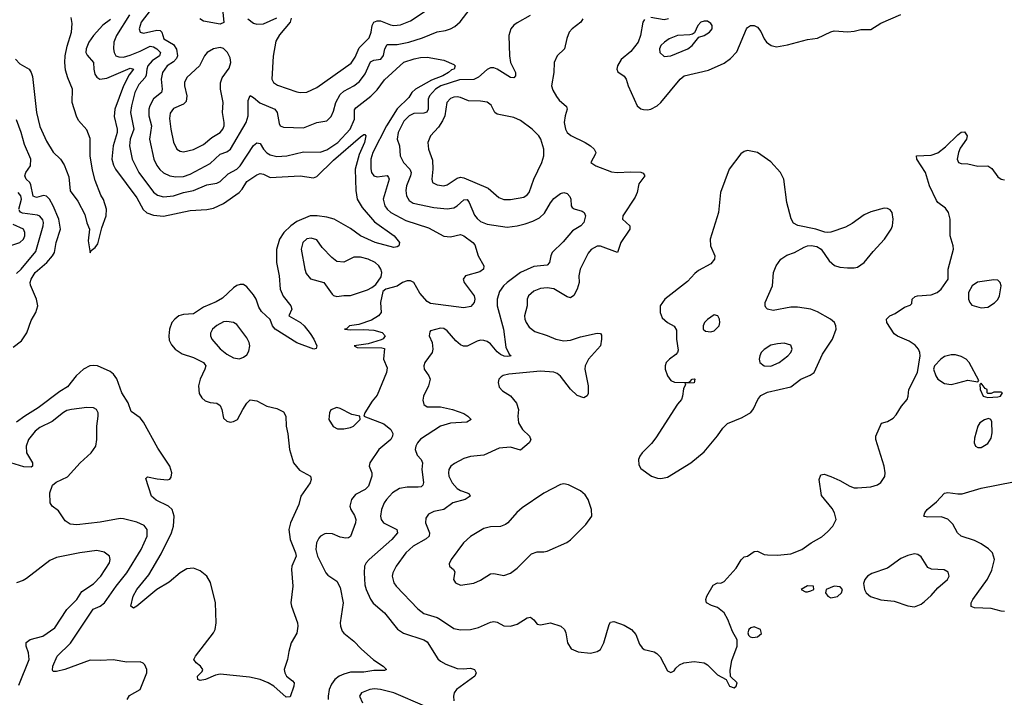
# Model space of a CAD drawing. Header units: inches. Extents: x 1603819 to 1745079, y 385938 to 533966.
# Tile 466 of 561: x 1621708 to 1627609, y 493064 to 497126. Entities that reach past the tile are written whole.
import ezdxf

# ---------------------------------------------------------------- set-up
doc = ezdxf.new("R2010")
doc.units = ezdxf.units.IN
doc.header["$MEASUREMENT"] = 0
doc.layers.add('B6429', color=7, linetype='Continuous')

msp = doc.modelspace()

# ---------------------------------------------------------------- linework, layer by layer
at = {"layer": 'B6429', "color": 5}
for points, elevation in [([(1621684.3, 496890), (1621710, 496861.6), (1621765, 496830), (1621777.8, 496810), (1621785, 496785), (1621809.2, 496570), (1621830, 496485.1), (1621870, 496398), (1621910, 496330.8), (1621952.4, 496290), (1621975.2, 496255.2), (1622003.2, 496183.2), (1622010, 496100.5), (1622057.7, 496037.7), (1622098.7, 495958.7), (1622110, 495909), (1622126, 495870), (1622119.5, 495799.5), (1622130, 495728.7), (1622137.3, 495742.7), (1622160.5, 495759.5), (1622177.6, 495782.4), (1622201.3, 495878.7), (1622227.1, 495950), (1622228.3, 495990), (1622210, 496047), (1622194.5, 496074.5), (1622161.1, 496161.1), (1622144, 496224), (1622130.8, 496310), (1622130, 496413.4), (1622110, 496466.4), (1622061.5, 496521.5), (1622048.3, 496548.3), (1622023.2, 496630), (1622025.2, 496710), (1621996.3, 496776.3), (1621983.6, 496823.6), (1621979.3, 496870), (1621981.5, 496910), (1621992.8, 496967.2), (1622019.4, 497050), (1622023.4, 497103.4), (1622017.9, 497137.9)], 380), ([(1622366.1, 497153.9), (1622288.8, 497030), (1622273.1, 496990), (1622270.2, 496950.2), (1622274, 496930), (1622284.6, 496910), (1622302.3, 496902.3), (1622330, 496901.9), (1622370, 496913.7), (1622430, 496936.3), (1622490, 496966.9), (1622510, 496962.9), (1622530, 496951.5), (1622552.2, 496930), (1622545.7, 496910), (1622501.5, 496878.5), (1622476.9, 496850), (1622469.4, 496830), (1622466.7, 496793.3), (1622461.1, 496778.9), (1622422, 496738), (1622399.2, 496690), (1622378.1, 496610), (1622373.2, 496570), (1622393.1, 496470), (1622371.1, 496410), (1622366.5, 496370), (1622381.9, 496290), (1622422.6, 496210), (1622510, 496091.8), (1622534, 496074), (1622570, 496064.1), (1622630, 496070.1), (1622689.9, 496090.1), (1622750, 496101.8), (1622830, 496135.7), (1622890, 496145.9), (1622910, 496155), (1622958.7, 496201.3), (1623010, 496229.5), (1623030.3, 496249.7), (1623110, 496371.2), (1623130, 496388), (1623150, 496383.7), (1623168.7, 496350), (1623190, 496328.1), (1623210, 496316.3), (1623250, 496306.6), (1623309.9, 496310.1), (1623410, 496332.6), (1623510, 496332.2), (1623550, 496344.7), (1623615, 496390), (1623688.1, 496470), (1623714, 496530), (1623714.6, 496585.4), (1623722.3, 496597.7), (1623813.3, 496666.7), (1623850, 496706), (1623894.3, 496765.7), (1624009.9, 496870.1), (1624071.8, 496891.8), (1624110, 496899.4), (1624150, 496900.2), (1624250, 496883.7), (1624310, 496858), (1624319.1, 496850), (1624311.5, 496830), (1624295.7, 496824.3), (1624279.1, 496810), (1624244.7, 496790), (1624176.2, 496763.8), (1624080.2, 496710), (1624059.1, 496690), (1624040, 496660), (1623970, 496591.4), (1623907.5, 496490), (1623825, 496330), (1623813.2, 496290), (1623812.5, 496232.5), (1623817.6, 496210), (1623830, 496189.3), (1623850, 496183.5), (1623910, 496191.4), (1623919.2, 496179.2), (1623921.7, 496170), (1623916.8, 496150), (1623887, 496050), (1623897.4, 496010), (1623911, 495990), (1623933, 495970), (1624021.9, 495921.9), (1624157.6, 495877.6), (1624250, 495827.2), (1624290, 495824.7), (1624350, 495838), (1624370, 495829.1), (1624424.4, 495790), (1624436.4, 495776.4), (1624456.9, 495710), (1624490.4, 495650), (1624488, 495630), (1624465.5, 495614.5), (1624380.4, 495590), (1624366.9, 495570), (1624371.5, 495550), (1624432.9, 495470), (1624437, 495450), (1624432.4, 495430), (1624412.7, 495407.3), (1624370, 495397.6), (1624170, 495425.1), (1624150, 495436.9), (1624106.1, 495486.1), (1624069.8, 495549.8), (1624050, 495561.1), (1624030, 495560.4), (1624001.6, 495550), (1623970, 495527.6), (1623902, 495510), (1623884, 495496), (1623870.8, 495430), (1623874.8, 495370), (1623858.8, 495350), (1623816.1, 495323.9), (1623741.7, 495298.3), (1623684.7, 495290), (1623667.1, 495272.9), (1623654, 495270), (1623690, 495265.7), (1623770, 495268.8), (1623830, 495264.4), (1623881, 495250), (1623898, 495230), (1623886.8, 495213.2), (1623874, 495206), (1623797.5, 495182.5), (1623712, 495170), (1623730, 495161), (1623879.1, 495159.1), (1623894, 495154), (1623889, 495090), (1623910, 495038), (1623907.6, 495010), (1623850, 494876), (1623820.5, 494839.5), (1623776, 494770), (1623771.3, 494750), (1623890, 494703.1), (1623933, 494670), (1623945.5, 494645.5), (1623943.1, 494630), (1623931.8, 494610), (1623860.2, 494550), (1623806.5, 494470), (1623802.3, 494450), (1623818.3, 494410), (1623818.9, 494390), (1623799.1, 494330), (1623778, 494310), (1623721.3, 494278.7), (1623697.4, 494250), (1623687.6, 494210), (1623692.7, 494190), (1623714.5, 494154.5), (1623722.7, 494130), (1623720.5, 494110), (1623691.3, 494028.7), (1623679.7, 494020.3), (1623662.6, 494017.4), (1623630, 494024.8), (1623583.2, 494043.2), (1623550, 494046.1), (1623537.1, 494042.9), (1623511.7, 494030), (1623501.8, 494018.2), (1623487.8, 493990), (1623484.8, 493970), (1623484, 493950), (1623493.8, 493910), (1623543.7, 493810), (1623555.5, 493795.5), (1623610, 493761.1), (1623630, 493722), (1623647.6, 493630), (1623629.3, 493510), (1623630.2, 493490), (1623641.4, 493461.4), (1623650, 493448.7), (1623710, 493400.3), (1623754.1, 493354.1), (1623829.3, 493289.3), (1623887.3, 493250), (1623906, 493230), (1623895.3, 493224.7), (1623830, 493223.7), (1623770, 493214.5), (1623690, 493214.1), (1623650, 493203.4), (1623622.6, 493190), (1623597.4, 493170), (1623577.2, 493142.8), (1623562.7, 493110), (1623556.4, 493070), (1623558, 493050)], 440), ([(1622490, 497181.1), (1622436.6, 497110), (1622425.4, 497070), (1622430.2, 497050.2), (1622450, 497044.6), (1622530, 497063.8), (1622550, 497060.9), (1622559.8, 497050), (1622572.6, 497010), (1622630, 496976.9), (1622648.2, 496948.2), (1622654.1, 496910), (1622647.8, 496892.2), (1622630, 496873.6), (1622591.7, 496850), (1622564.1, 496810), (1622555.9, 496770), (1622562.8, 496710), (1622558.4, 496690), (1622509.6, 496650.4), (1622487.6, 496610), (1622483.1, 496590), (1622483.3, 496550), (1622499.2, 496490), (1622487.2, 496410), (1622513, 496290), (1622530, 496251.6), (1622547.8, 496227.8), (1622570, 496208.4), (1622609, 496189), (1622644.2, 496184.2), (1622690, 496186.1), (1622730, 496200.1), (1622850, 496264.1), (1622910, 496319.8), (1622950, 496333), (1622971.1, 496348.9), (1623066.4, 496510), (1623077.4, 496550), (1623077.8, 496642.2), (1623090, 496670.4), (1623110, 496659.6), (1623148, 496628), (1623237.8, 496590), (1623250.8, 496570), (1623263, 496503), (1623270.2, 496490.2), (1623290, 496480.9), (1623410, 496478.2), (1623490, 496509.3), (1623550, 496518.7), (1623575.5, 496544.5), (1623590, 496577.3), (1623604, 496630), (1623630, 496677.6), (1623650, 496697.8), (1623711.1, 496730), (1623744, 496756), (1623778.6, 496801.4), (1623810, 496873), (1623830, 496883.8), (1623872.1, 496890), (1623888.6, 496911.4), (1623896.5, 496950), (1623910, 496976.2), (1623970, 496976.1), (1624039.6, 496990), (1624122.6, 497017.4), (1624210, 497053.7), (1624259.4, 497060.6), (1624290, 497070.2), (1624315.4, 497084.6), (1624347.3, 497112.7), (1624409, 497190)], 460), ([(1622924.2, 497190), (1622931.2, 497108.8), (1622910, 497098.1), (1622810, 497116.1), (1622788.6, 497130)], 460), ([(1623076, 497130), (1623110, 497105.2), (1623130, 497098.6), (1623170, 497100.2), (1623250, 497136.3)], 480), ([(1623335.6, 497135.6), (1623330.2, 497110), (1623264.7, 497035.3), (1623243.8, 496996.2), (1623227.7, 496907.7), (1623219.7, 496770), (1623228.6, 496748.6), (1623252.5, 496732.5), (1623370, 496693.2), (1623390, 496689.2), (1623430, 496691.2), (1623490, 496718.4), (1623695.6, 496864.4), (1623719.5, 496900.5), (1623743.4, 496956.6), (1623802.5, 497017.5), (1623815.2, 497050), (1623821.6, 497090), (1623830.8, 497110), (1623850, 497119.3), (1623870, 497118.7), (1623930, 497095.3), (1623950, 497091.4), (1623990, 497094), (1624050, 497118), (1624150, 497183.8)], 480), ([(1624768.2, 497150), (1624690, 497107.4), (1624670, 497092), (1624652.6, 497070), (1624640.7, 497030), (1624643.2, 496910), (1624650.2, 496870), (1624678.9, 496810), (1624679.5, 496790), (1624670, 496777), (1624650, 496779.7), (1624570, 496829), (1624550, 496837.2), (1624530, 496836.8), (1624510, 496827.4), (1624457.9, 496782.1), (1624430, 496766.3), (1624344.5, 496764.5), (1624231.5, 496728.5), (1624200.1, 496710), (1624165.2, 496670), (1624157.1, 496650), (1624156.1, 496590), (1624148.4, 496571.6), (1624130, 496565.3), (1624070, 496562.7), (1624041.8, 496550), (1624010, 496517.5), (1623976.2, 496450), (1623970.2, 496410), (1623983.8, 496370), (1623989.2, 496310), (1624008.7, 496270), (1624046.8, 496230), (1624054, 496210), (1624050.6, 496190), (1624026.7, 496130), (1624022.7, 496102.7), (1624025.6, 496070), (1624042.1, 496042.1), (1624065.8, 496025.8), (1624190, 495999.8), (1624270, 495992.1), (1624310, 495998.6), (1624330.4, 496009.6), (1624370, 496046.4), (1624390, 496046.9), (1624402.7, 496030), (1624434.6, 495954.6), (1624450, 495933.2), (1624470, 495916.8), (1624510, 495900.4), (1624630, 495881.7), (1624690, 495890.1), (1624737.5, 495902.5), (1624782.7, 495917.3), (1624822.7, 495937.3), (1624854.3, 495965.7), (1624890, 496028.5), (1624910, 496054), (1624950, 496083.8), (1624970, 496090.5), (1624990, 496084), (1625005.1, 496065.1), (1625012.2, 496050), (1625013, 496010), (1625020.3, 496000.3), (1625031.9, 495991.9), (1625078.4, 495978.4), (1625090.6, 495970), (1625098.7, 495950), (1625088.7, 495910), (1625072.2, 495890), (1625020.8, 495859.2), (1624966.2, 495793.8), (1624900.2, 495730), (1624891.4, 495710), (1624883.1, 495670), (1624870, 495654.7), (1624790, 495646.6), (1624710, 495611.3), (1624629.3, 495550), (1624608.5, 495530), (1624584.2, 495495.8), (1624569.6, 495450.4), (1624568.9, 495410), (1624607.2, 495270), (1624622, 495162), (1624640.9, 495120.9), (1624654, 495110), (1624633.8, 495106.2), (1624611, 495109), (1624590, 495119), (1624570, 495134), (1624530, 495181.8), (1624510, 495196), (1624490, 495202.9), (1624470, 495204.1), (1624450, 495199.3), (1624390, 495168.2), (1624368.5, 495168.5), (1624350, 495176.9), (1624321.6, 495201.6), (1624270, 495261.6), (1624250, 495274.3), (1624230, 495276.4), (1624170, 495259.7), (1624165.4, 495254.6), (1624162, 495230), (1624179.5, 495190), (1624184.9, 495150), (1624179.6, 495130), (1624136.9, 495070), (1624130.2, 495050), (1624131.5, 495030), (1624160.3, 494990), (1624168.9, 494970), (1624159.1, 494930), (1624129.2, 494870), (1624125.2, 494845.2), (1624130, 494819.1), (1624150, 494805.2), (1624230, 494805.5), (1624303, 494790), (1624370, 494764.6), (1624394.9, 494750), (1624414.9, 494730), (1624387.2, 494712.8), (1624290, 494706.5), (1624230, 494689.9), (1624110, 494610.6), (1624092.3, 494590), (1624082.2, 494570), (1624079.1, 494550), (1624090, 494515.5), (1624114, 494490), (1624122.6, 494470), (1624118.5, 494430), (1624128.9, 494351.1), (1624124.9, 494335.1), (1624113.5, 494326.5), (1624097.1, 494322.9), (1624030, 494323.4), (1623984.5, 494315.5), (1623942, 494290), (1623907.2, 494250), (1623893.2, 494230), (1623876.9, 494190), (1623870.2, 494150), (1623874.3, 494130), (1623889.5, 494109.5), (1623968.8, 494070), (1623972.4, 494050), (1623938, 494010), (1623802, 493890), (1623785.2, 493870), (1623775.6, 493850), (1623772.5, 493810), (1623777.4, 493737.4), (1623784.7, 493710), (1623811.5, 493651.5), (1623827.4, 493627.4), (1623894.3, 493570), (1623972, 493472), (1624008.4, 493448.4), (1624130, 493409), (1624150, 493397.4), (1624215.2, 493295.2), (1624230, 493280.4), (1624262, 493262), (1624330, 493237.4), (1624365.6, 493234.4), (1624410, 493238.4), (1624433.4, 493230), (1624443.8, 493210), (1624435.8, 493190), (1624326.3, 493110), (1624313.1, 493090), (1624307.4, 493070), (1624310, 493042.8)], 460), ([(1625453.6, 497126.4), (1625442, 497110), (1625428.8, 497030), (1625414.1, 496990), (1625370, 496934.7), (1625313.5, 496886.5), (1625290.2, 496850), (1625286.9, 496830), (1625292.9, 496812.9), (1625330, 496787.2), (1625343.2, 496770), (1625354, 496730), (1625409, 496609), (1625430, 496591.3), (1625446.5, 496586.5), (1625470, 496584.4), (1625490, 496588.6), (1625528.4, 496610), (1625550, 496629.2), (1625665.7, 496770), (1625690, 496788.5), (1625836.6, 496823.4), (1625930, 496865.5), (1625967.4, 496892.6), (1626006.7, 496933.3), (1626063.5, 497070), (1626070, 497079.5), (1626088.8, 497091.2), (1626110, 497091.4), (1626130, 497080.3), (1626150, 497054.4), (1626170.3, 497010), (1626184.9, 496990), (1626211.1, 496971.1), (1626243.7, 496963.7), (1626310, 496975.9), (1626430, 497007.2), (1626490, 497015.6), (1626570, 497053.4), (1626590, 497058.3), (1626672.3, 497052.3), (1626710, 497056), (1626750, 497066.3), (1626810, 497067.4), (1626870, 497105.7), (1626990, 497156.5)], 520), ([(1625597, 497130), (1625570, 497124.4), (1625490, 497138.8)], 520), ([(1622252.3, 497127.7), (1622207.4, 497092.6), (1622150, 497031), (1622122.2, 496990), (1622105.9, 496950), (1622105.4, 496930), (1622112.4, 496912.4), (1622150.6, 496870), (1622152, 496830), (1622159.6, 496799.6), (1622170, 496781.8), (1622189.3, 496769.3), (1622230, 496775.8), (1622370, 496835.6), (1622390.1, 496830.1), (1622364.4, 496795.6), (1622330.8, 496730), (1622279, 496590), (1622274.8, 496545.2), (1622293.3, 496470), (1622292.6, 496450), (1622268.5, 496370), (1622261.3, 496290), (1622270, 496253.8), (1622283.6, 496230), (1622410, 496058), (1622448.3, 495988.3), (1622470, 495968.6), (1622510, 495953.4), (1622570, 495948.2), (1622730, 495982.3), (1622830, 495987.8), (1622870, 495996.8), (1622930, 496023.2), (1623022.9, 496090), (1623042.3, 496110), (1623070, 496156.1), (1623130, 496195.8), (1623150, 496202.9), (1623170, 496199.2), (1623210, 496179.5), (1623390, 496189.1), (1623470, 496178), (1623490, 496185.7), (1623590, 496284.6), (1623750, 496422.8), (1623770, 496438), (1623777.4, 496437.4), (1623783, 496430), (1623775.5, 496390), (1623742.2, 496317.8), (1623718.9, 496230), (1623722.6, 496102.6), (1623731.8, 496050), (1623760, 496000), (1623834.8, 495914.8), (1623952, 495830), (1623985.5, 495790), (1623980.7, 495770), (1623970, 495763.6), (1623950, 495761.1), (1623839.5, 495790), (1623750, 495829.1), (1623690, 495874.2), (1623592.6, 495930), (1623550, 495942.9), (1623490.6, 495950.6), (1623450, 495949.9), (1623370, 495916.2), (1623333.5, 495890), (1623291.7, 495850), (1623265.1, 495810), (1623247.7, 495747.7), (1623247.7, 495670), (1623262.7, 495590), (1623270.1, 495510), (1623287.8, 495467.8), (1623334, 495410), (1623339.3, 495390), (1623320.7, 495350), (1623390.4, 495310), (1623412.7, 495290), (1623450, 495243.8), (1623471.1, 495210), (1623488.4, 495170), (1623484.9, 495155.1), (1623472, 495150), (1623370, 495188.8), (1623240.4, 495270), (1623223.5, 495290), (1623208.6, 495328.6), (1623157.3, 495377.3), (1623142.1, 495402.1), (1623125.5, 495450), (1623110, 495477.1), (1623070, 495523.9), (1623050, 495538), (1623030, 495539.3), (1623010, 495531.6), (1622990, 495518.5), (1622923.4, 495456.6), (1622885.4, 495434.6), (1622810, 495403.4), (1622750, 495363.2), (1622690, 495358), (1622663.1, 495350), (1622637.3, 495330), (1622620.8, 495310), (1622605.8, 495270), (1622602, 495230), (1622605.1, 495205.1), (1622617.6, 495177.6), (1622640.2, 495150), (1622682.2, 495122.2), (1622750, 495101.5), (1622810.5, 495070.5), (1622818.8, 495058.8), (1622823.5, 495050), (1622818.4, 495030), (1622790.2, 494970), (1622779.7, 494930), (1622784.8, 494884.8), (1622799.5, 494859.5), (1622820.9, 494840.9), (1622850, 494831.3), (1622890, 494827.7), (1622910, 494814), (1622919.6, 494790), (1622930, 494737.3), (1622950, 494719.5), (1622970, 494714), (1622990, 494716.4), (1623013.6, 494730), (1623045.6, 494790), (1623070, 494827.3), (1623090, 494847.7), (1623130, 494842), (1623188.8, 494808.8), (1623250, 494795.8), (1623290, 494774.9), (1623303.1, 494750), (1623306.3, 494690), (1623316.3, 494643.7), (1623324.4, 494550), (1623350, 494470.4), (1623385.5, 494425.5), (1623450.4, 494390), (1623455.3, 494370), (1623448.4, 494350), (1623392.9, 494270), (1623381.1, 494218.9), (1623332, 494110), (1623321.7, 494070), (1623328.9, 494010), (1623362.3, 493930), (1623365.5, 493910), (1623339.7, 493850), (1623337.2, 493830), (1623345.7, 493730), (1623334, 493630), (1623336.4, 493610), (1623372.4, 493510), (1623374.4, 493490), (1623370, 493448), (1623336, 493390), (1623320.7, 493339.3), (1623314, 493290), (1623293.4, 493230), (1623297.1, 493210), (1623308, 493190), (1623343.1, 493163.1), (1623352.7, 493150), (1623351.8, 493130), (1623330, 493066), (1623305.3, 493065.3), (1623230.9, 493130.9), (1623197.2, 493150), (1623150, 493171.1), (1623085.6, 493185.6), (1622910, 493203.1), (1622882.6, 493197.4), (1622822, 493170), (1622790, 493165.1), (1622775.3, 493170), (1622773.2, 493190), (1622801.5, 493218.5), (1622806.6, 493230), (1622791.8, 493250), (1622765.6, 493270), (1622751.8, 493290), (1622761.6, 493310), (1622870.5, 493449.5), (1622879.8, 493470), (1622886, 493510), (1622882, 493630), (1622852.1, 493752.1), (1622829.9, 493789.9), (1622790, 493821.4), (1622750, 493838.2), (1622710, 493833.5), (1622670, 493809.8), (1622605.1, 493754.9), (1622529.6, 493710.4), (1622410, 493609.7), (1622390, 493599.3), (1622374, 493610), (1622388, 493670), (1622410.9, 493710), (1622481.4, 493798.6), (1622555.4, 493924.6), (1622618.4, 494050), (1622629.8, 494090), (1622633.8, 494150), (1622622.2, 494190), (1622599.7, 494210), (1622525.6, 494245.6), (1622499.1, 494270), (1622464.5, 494375.5), (1622474, 494386), (1622532.6, 494372.6), (1622592.8, 494367.2), (1622607.8, 494372.2), (1622616.6, 494383.4), (1622620.7, 494410), (1622607.6, 494450), (1622537.2, 494557.2), (1622450, 494712.7), (1622430, 494738.5), (1622376.6, 494776.6), (1622357.7, 494830), (1622319.9, 494890), (1622290, 494973), (1622270, 495001.1), (1622250, 495017.3), (1622174.7, 495050), (1622153, 495053), (1622129.1, 495050), (1622090.9, 495030), (1622047, 494990), (1621995.2, 494924.8), (1621950, 494896.7), (1621820.1, 494799.9), (1621738.8, 494750), (1621690, 494714.1)], 420), ([(1625082.7, 497130), (1625071.3, 497110), (1625019.7, 497070), (1625002.3, 497050), (1624987.7, 497012.3), (1624972.9, 496950), (1624930.3, 496910), (1624911.5, 496870), (1624909.2, 496810), (1624895.8, 496730), (1624903, 496703), (1624924.5, 496664.5), (1624942.4, 496642.4), (1624985.7, 496605.7), (1624990.3, 496590), (1624976.9, 496550), (1624972.3, 496510), (1624978.9, 496470), (1624990.3, 496450), (1625011.7, 496431.7), (1625097, 496390), (1625128.8, 496370), (1625150.4, 496350), (1625160.4, 496330), (1625159, 496321), (1625131, 496270), (1625161, 496250), (1625254.4, 496214.4), (1625290, 496209.3), (1625370, 496214.7), (1625430, 496212.7), (1625444.9, 496204.9), (1625455.5, 496190), (1625418.7, 496141.3), (1625408.9, 496090), (1625397.9, 496062.1), (1625323.5, 495950), (1625320.3, 495930), (1625364.9, 495890), (1625364, 495870), (1625311.5, 495790), (1625290.1, 495729.9), (1625190, 495767.6), (1625170, 495767.3), (1625132.5, 495747.5), (1625114.8, 495725.2), (1625067.8, 495630), (1625060.2, 495590), (1625061, 495550), (1625049.3, 495510), (1625030, 495473), (1625010, 495458.5), (1624990, 495463.8), (1624910, 495512.8), (1624870, 495519.1), (1624830, 495514.2), (1624790, 495499.3), (1624756.9, 495470), (1624749.1, 495450), (1624750.2, 495410), (1624734.5, 495350), (1624735.9, 495330), (1624743.5, 495310), (1624762.6, 495282.6), (1624795.8, 495255.8), (1624870, 495232.7), (1624921.6, 495210), (1624970, 495200.9), (1625010, 495205.5), (1625070, 495224.7), (1625170, 495245.7), (1625190, 495244), (1625194.8, 495234.8), (1625196.1, 495210), (1625188.8, 495170), (1625116.9, 495090), (1625097.7, 495050), (1625095.2, 495030), (1625114.4, 494930), (1625115.6, 494884.4), (1625108.5, 494871.5), (1625090, 494859.5), (1625050, 494872.8), (1625010, 494911.1), (1624950, 494989.8), (1624930, 495005.6), (1624910, 495013.8), (1624830, 495019.1), (1624639.1, 495000.9), (1624606.5, 494993.5), (1624594.1, 494985.9), (1624580.4, 494970), (1624576.4, 494950), (1624582.6, 494922.6), (1624601.4, 494901.4), (1624650, 494870.5), (1624686.6, 494826.6), (1624698, 494790), (1624693.1, 494750), (1624697.7, 494710), (1624721.7, 494670), (1624763.6, 494630), (1624772.5, 494607.5), (1624761.5, 494590), (1624710, 494546.2), (1624650, 494563), (1624582.2, 494557.8), (1624490, 494515), (1624410, 494507.6), (1624370, 494495.3), (1624314.1, 494465.9), (1624292.9, 494450), (1624280.6, 494430), (1624277.3, 494410), (1624280.7, 494390), (1624299.6, 494350), (1624330, 494316), (1624350, 494303.1), (1624391, 494290), (1624402.8, 494282.8), (1624408.5, 494270), (1624378, 494250), (1624304.6, 494230), (1624250.6, 494189.4), (1624190, 494178.6), (1624158.5, 494161.5), (1624142.6, 494137.4), (1624140.2, 494110), (1624163.7, 494050), (1624162.3, 494030), (1624145.3, 494014.7), (1624067.2, 493970), (1624022.7, 493930), (1623965, 493850), (1623944.7, 493810), (1623941, 493790), (1623950, 493750.4), (1623965.2, 493730), (1624093.7, 493593.7), (1624130, 493565.5), (1624210, 493541.4), (1624230, 493531.3), (1624310, 493476.8), (1624350, 493468.5), (1624410, 493470.2), (1624457.8, 493482.2), (1624530, 493514.7), (1624550, 493519), (1624570, 493513.8), (1624610, 493492.7), (1624650, 493490.2), (1624690, 493502.2), (1624750, 493540.3), (1624770, 493543.8), (1624790, 493528), (1624810, 493503), (1624819.9, 493499.9), (1624830, 493497.6), (1624890, 493510.3), (1624950.8, 493490), (1624973.4, 493470), (1624981.6, 493450), (1624990.4, 493390), (1625013.8, 493353.8), (1625055.8, 493335.8), (1625130, 493328), (1625170, 493338), (1625190, 493350.8), (1625209.6, 493390), (1625240.5, 493499.5), (1625250, 493514.8), (1625270, 493518), (1625330, 493496.3), (1625374.8, 493470), (1625401.1, 493441.1), (1625423.4, 493383.4), (1625439.8, 493359.8), (1625450.7, 493350.7), (1625510, 493336), (1625527.1, 493327.1), (1625547.3, 493307.3), (1625590, 493222), (1625610, 493212), (1625630, 493222), (1625640.9, 493239.1), (1625662, 493258), (1625689.4, 493270.6), (1625750, 493279.1), (1625810, 493270.5), (1625830, 493258.8), (1625890, 493198.8), (1625942, 493170), (1625962, 493130), (1625990, 493121), (1626002, 493130), (1626008.7, 493150), (1625968.7, 493188.7), (1625966, 493226), (1625975.3, 493284.7), (1626008.7, 493370), (1626008.4, 493408.4), (1625979.3, 493459.3), (1625951.8, 493530), (1625929.5, 493570), (1625890, 493602), (1625854, 493614), (1625825.2, 493630), (1625821.2, 493650), (1625826.6, 493670), (1625863.6, 493736.4), (1625889.4, 493750.6), (1625910, 493748.2), (1625930, 493757.3), (1626001.3, 493838.7), (1626031.9, 493888.1), (1626050, 493906), (1626070, 493910.7), (1626110, 493937.3), (1626130, 493940.7), (1626170, 493920.7), (1626190, 493917.3), (1626250, 493916.3), (1626330, 493924.4), (1626396, 493950), (1626452.3, 493990), (1626514.7, 494025.3), (1626550, 494055.3), (1626582, 494090), (1626601.1, 494130), (1626591.1, 494170), (1626576.5, 494196.5), (1626513.3, 494273.3), (1626498.7, 494370), (1626510, 494397.3), (1626530, 494401.6), (1626570, 494388.5), (1626624, 494364), (1626682.8, 494330), (1626710, 494320.3), (1626730, 494318.7), (1626810, 494324.9), (1626850, 494338), (1626870, 494350.7), (1626892.4, 494387.6), (1626895.4, 494410), (1626890, 494448.7), (1626838.3, 494610), (1626839.7, 494630), (1626873.6, 494706.4), (1626910, 494717.1), (1626942.9, 494737.1), (1626962, 494758), (1626992.3, 494810), (1627027.3, 494850), (1627033.6, 494870), (1627036.9, 494910), (1627088.5, 495011.5), (1627105.1, 495110), (1627103.5, 495130), (1627094.3, 495150), (1627075, 495175), (1627038.7, 495198.7), (1626970, 495228.4), (1626950, 495242.4), (1626904.2, 495310), (1626902.4, 495330), (1626922.7, 495350), (1626955.2, 495364.8), (1627010, 495403), (1627045.6, 495414.4), (1627055.5, 495424.5), (1627057.2, 495450), (1627074.5, 495465.5), (1627089.7, 495470.3), (1627170, 495476.5), (1627206, 495490), (1627230, 495510.6), (1627272, 495570), (1627272.7, 495630), (1627305.1, 495750), (1627303.6, 495770), (1627283.9, 495830), (1627283.9, 495930), (1627274.8, 495970), (1627256.1, 495996.1), (1627211.2, 496030), (1627202.7, 496042.7), (1627160.9, 496130), (1627136, 496210), (1627085.6, 496290), (1627083.7, 496310), (1627170, 496314.2), (1627210, 496327.5), (1627256.8, 496363.2), (1627330, 496436.3), (1627350, 496450.7), (1627370, 496454), (1627386, 496430), (1627382.8, 496410), (1627345.2, 496354.8), (1627334, 496330), (1627326.7, 496290), (1627334.4, 496270), (1627350, 496263.5), (1627390, 496261.6), (1627450, 496246.7), (1627510, 496248.7), (1627533.5, 496233.5), (1627570, 496184), (1627590.4, 496170.4), (1627610, 496166.7)], 480), ([(1621670, 495163.6), (1621719.1, 495200.9), (1621750.4, 495249.6), (1621777.9, 495322.1), (1621805.8, 495370), (1621817.2, 495410), (1621809.8, 495450), (1621773.8, 495533.8), (1621771.4, 495550), (1621776.9, 495570), (1621802.1, 495610), (1621871.9, 495670), (1621906, 495710), (1621916.1, 495730), (1621927.5, 495790), (1621952.6, 495870), (1621942.9, 495930), (1621910, 496009), (1621887.3, 496050), (1621870, 496067.3), (1621851.9, 496071.9), (1621810, 496059.4), (1621788.7, 496068.7), (1621775.7, 496135.7), (1621768.8, 496148.8), (1621746.6, 496170), (1621740.2, 496190), (1621746.1, 496210), (1621772.5, 496250), (1621774.9, 496290), (1621737.8, 496377.8), (1621717.8, 496450), (1621690, 496525.8)], 420), ([(1621702.5, 495990), (1621718.4, 496050), (1621714.5, 496070), (1621699.9, 496090)], 440), ([(1621690, 495605.3), (1621717.4, 495630), (1621804.3, 495735.7), (1621848.6, 495890), (1621851.8, 495910), (1621846.8, 495926.8), (1621830, 495947.8), (1621814.8, 495954.8), (1621726.2, 495966.2), (1621712.3, 495972.3), (1621704.6, 495984.6)], 440), ([(1621650, 495769.2), (1621709.6, 495790), (1621730.6, 495810), (1621738.4, 495830), (1621739.5, 495850), (1621730.6, 495870), (1621670, 495897.5)], 460), ([(1622353, 493050), (1622365.6, 493074.4), (1622429.7, 493110.3), (1622469.6, 493210), (1622469.5, 493230), (1622458, 493258), (1622449.4, 493269.4), (1622430, 493277.2), (1622350, 493275.1), (1622268.3, 493288.3), (1622190, 493284.2), (1622130, 493287), (1621979.3, 493230), (1621930, 493217.8), (1621910, 493219.5), (1621905.7, 493225.7), (1621907.1, 493250), (1621933.8, 493310), (1622012.1, 493387.9), (1622148.6, 493591.4), (1622190, 493610.1), (1622217, 493630), (1622286.6, 493730), (1622350.7, 493809.3), (1622436.3, 493950), (1622472.6, 494030), (1622471.7, 494070), (1622453.8, 494093.8), (1622410, 494114), (1622330, 494134.2), (1622310, 494135.8), (1622190, 494113.8), (1622050, 494097.1), (1622010, 494102.3), (1621981.2, 494121.2), (1621941.3, 494181.3), (1621903.7, 494210), (1621891.8, 494230), (1621889.5, 494290), (1621904.7, 494335.3), (1621926.7, 494353.3), (1621995.2, 494384.8), (1622071.2, 494470), (1622136.3, 494530), (1622164.7, 494570), (1622171.2, 494610), (1622170.9, 494690), (1622178.5, 494750), (1622178.3, 494770), (1622169.7, 494789.7), (1622150, 494798.3), (1622110, 494800.3), (1622018, 494790), (1621990, 494782.4), (1621970, 494771.8), (1621903.5, 494716.5), (1621830, 494681.3), (1621800.3, 494659.7), (1621761.8, 494610), (1621746.8, 494570), (1621750.2, 494530), (1621785.5, 494470), (1621786, 494450), (1621776.7, 494443.3), (1621734, 494446), (1621630, 494476.8)], 440), ([(1627610, 493578.5), (1627590, 493579.8), (1627530, 493596.4), (1627430, 493599.7), (1627410, 493607.3), (1627409.7, 493630), (1627420.9, 493650), (1627507.8, 493772.2), (1627534.2, 493825.8), (1627549.9, 493890), (1627537.8, 493930), (1627514.6, 493954.6), (1627470, 493983.8), (1627430, 494003.6), (1627349.6, 494030), (1627329, 494049), (1627301.6, 494101.6), (1627270, 494132.3), (1627230, 494145.6), (1627150, 494143), (1627130, 494147), (1627126, 494150), (1627132.7, 494170), (1627146.6, 494190), (1627203.5, 494236.5), (1627251.5, 494288.5), (1627270, 494291.8), (1627330, 494282.8), (1627355.9, 494284.1), (1627470, 494317.4), (1627664.1, 494355.9)], 460), ([(1621704.1, 493135.9), (1621765, 493290), (1621761.7, 493330), (1621746.9, 493370), (1621746.5, 493393.5), (1621770.4, 493409.6), (1621846.6, 493430), (1621919.6, 493480.4), (1621991.6, 493590), (1622050, 493651.1), (1622081.5, 493698.5), (1622150, 493743.8), (1622194, 493790), (1622246, 493870), (1622249.7, 493890), (1622246, 493910), (1622214.3, 493934.3), (1622170, 493943.1), (1622069.4, 493930.6), (1621930, 493902.4), (1621890, 493883.5), (1621750, 493776.8), (1621730, 493764.2), (1621690, 493749.7)], 460), ([(1624136.2, 493010), (1623950, 493090.4), (1623870, 493111.2), (1623834, 493114), (1623807.7, 493110), (1623756.3, 493090), (1623744.9, 493070), (1623762.7, 493030)], 460)]:
    msp.add_lwpolyline(points, dxfattribs=dict(at, elevation=elevation))
for points, elevation in [([(1625810, 497117.6), (1625791, 497110), (1625773, 497090), (1625753.4, 497046.6), (1625741.1, 497038.9), (1625725.5, 497034.5), (1625650, 497031.3), (1625601.3, 497010), (1625572.4, 496990), (1625550.4, 496970), (1625543.1, 496950), (1625543.8, 496930), (1625570, 496905.5), (1625610, 496908.8), (1625711.8, 496950), (1625738.7, 496970), (1625779.3, 497020.7), (1625810, 497030.7), (1625842.7, 497050), (1625857.6, 497070), (1625857.6, 497090), (1625850, 497102.7), (1625830, 497116.2)], 540), ([(1622910, 496958.7), (1622870.7, 496950), (1622831.8, 496928.2), (1622815.5, 496910), (1622786.7, 496850), (1622710, 496779.2), (1622696.8, 496750), (1622696.6, 496730), (1622710.2, 496670), (1622705.3, 496634.7), (1622690, 496620.3), (1622630, 496593.8), (1622610, 496566), (1622606.7, 496533.3), (1622614.4, 496470), (1622630.9, 496390.9), (1622650, 496350.4), (1622670, 496337.3), (1622690, 496333.8), (1622750, 496348), (1622810, 496377.5), (1622860.2, 496419.8), (1622910, 496449.4), (1622926.4, 496470), (1622933.9, 496490), (1622934.7, 496510), (1622924.5, 496570), (1622928.5, 496630), (1622912.5, 496710), (1622912.1, 496747.9), (1622922.3, 496777.7), (1622964.2, 496835.8), (1622973.3, 496870), (1622970, 496897.2), (1622954.7, 496930), (1622930, 496952)], 480), ([(1624330, 496662.4), (1624310, 496661.4), (1624290, 496653.8), (1624268.3, 496630), (1624255.9, 496550), (1624241.3, 496518.7), (1624218.7, 496481.3), (1624170.2, 496430), (1624153.8, 496390), (1624159.1, 496350), (1624183.2, 496283.2), (1624185.2, 496230), (1624178.3, 496170), (1624182.4, 496150), (1624210, 496135.2), (1624250, 496130.2), (1624270, 496136.5), (1624330, 496176.6), (1624350, 496181.4), (1624370, 496178.4), (1624515.8, 496115.8), (1624579.2, 496059.2), (1624610, 496048.4), (1624650, 496047.5), (1624730, 496062.7), (1624750, 496075.5), (1624761, 496090), (1624789.1, 496170), (1624838, 496270), (1624849.8, 496310), (1624848.6, 496350), (1624831.3, 496410), (1624818.9, 496430), (1624779.1, 496470), (1624710, 496521.6), (1624670, 496539.4), (1624570, 496559.8), (1624556.9, 496570), (1624533.8, 496613.8), (1624510.6, 496630.6), (1624470, 496638), (1624398.3, 496638.3), (1624350, 496658.7)], 480), ([(1626070, 496340.9), (1626050, 496335.1), (1626030, 496322), (1625960.9, 496230), (1625909.1, 496090), (1625896.2, 495970), (1625846.8, 495810), (1625849.3, 495770), (1625874.6, 495710), (1625872.9, 495690), (1625850, 495661.7), (1625777.2, 495622.8), (1625754.7, 495605.3), (1625710, 495556.1), (1625575.5, 495450), (1625547.3, 495410), (1625546, 495370), (1625559.3, 495339.3), (1625590, 495310.2), (1625630, 495287.7), (1625644.4, 495264.4), (1625645.5, 495210), (1625654.4, 495145.6), (1625650.2, 495130), (1625640.8, 495119.2), (1625602, 495090), (1625583.6, 495070), (1625576.9, 495050), (1625577.1, 495030), (1625590.8, 494990.8), (1625610, 494963.1), (1625633.1, 494953.1), (1625709.5, 494950.5), (1625725.2, 494954.8), (1625738, 494970), (1625750, 494973), (1625754, 494970), (1625750, 494949.4), (1625694, 494946), (1625698, 494938), (1625686, 494914), (1625681.5, 494870), (1625673.8, 494850), (1625650, 494821.4), (1625520.7, 494619.3), (1625495, 494585), (1625438.9, 494530), (1625424.7, 494510), (1625417.3, 494490), (1625418, 494458), (1625430, 494435.5), (1625494.9, 494390), (1625530, 494376.9), (1625550, 494375.2), (1625590, 494383.5), (1625729.8, 494470.2), (1625810, 494535.3), (1625890, 494630.3), (1625923, 494677), (1625950, 494704.9), (1626038.4, 494741.6), (1626089.1, 494770.9), (1626106.5, 494793.5), (1626132.1, 494850), (1626150, 494873.7), (1626190, 494892.7), (1626330, 494924.5), (1626389, 494971), (1626446, 494994), (1626469.8, 495010), (1626519.8, 495120.2), (1626580.2, 495210), (1626600.5, 495270), (1626599.9, 495290), (1626590.6, 495310), (1626567.9, 495330), (1626490, 495373.9), (1626449.5, 495390), (1626370, 495403.4), (1626330, 495402.8), (1626223.3, 495383.3), (1626190, 495389.7), (1626180.4, 495400.4), (1626175.1, 495410), (1626175.4, 495430), (1626219.7, 495530), (1626225.3, 495610), (1626242.3, 495650), (1626269.7, 495690), (1626305.6, 495714.4), (1626351.5, 495730), (1626410, 495762.2), (1626430, 495770.2), (1626452.4, 495772.4), (1626485.4, 495765.4), (1626511.1, 495751.1), (1626559.5, 495679.5), (1626592, 495652), (1626622.6, 495642.6), (1626670, 495637.3), (1626710, 495637.8), (1626730, 495642.9), (1626770, 495670.3), (1626822.9, 495737.1), (1626890.9, 495810), (1626930.9, 495870), (1626938.7, 495890), (1626943.5, 495930), (1626936.9, 495970), (1626925.1, 495985.1), (1626910, 495994), (1626890, 495996.4), (1626810, 495974.5), (1626770, 495955.1), (1626696.9, 495903.1), (1626658.2, 495881.8), (1626570, 495852.8), (1626550, 495849.7), (1626532.7, 495852.7), (1626479, 495870), (1626371.1, 495891.1), (1626346.2, 495906.2), (1626331, 495931), (1626306.4, 496030), (1626287.8, 496170), (1626267.3, 496210), (1626210, 496274), (1626130, 496329.4)], 520), ([(1623456.2, 495816.2), (1623430, 495812), (1623405.3, 495790), (1623396, 495750), (1623416.9, 495630), (1623425.2, 495605.2), (1623451.6, 495571.6), (1623530.2, 495550.2), (1623581.2, 495481.2), (1623590, 495473), (1623610, 495466.4), (1623650, 495473), (1623690, 495472.2), (1623792.7, 495507.3), (1623819.3, 495520.7), (1623842.4, 495537.6), (1623875.2, 495584.8), (1623878.9, 495610), (1623873.3, 495630), (1623861.1, 495650), (1623838, 495670), (1623797, 495690), (1623750, 495702.2), (1623710, 495703.1), (1623650, 495672.6), (1623610, 495676.9), (1623580, 495700), (1623520.6, 495760.6), (1623490, 495806.6)], 440), ([(1627545.8, 495565.8), (1627448.4, 495551.6), (1627417.1, 495530), (1627394.4, 495490), (1627394.9, 495450), (1627401.6, 495430), (1627413.8, 495413.8), (1627470, 495397.6), (1627510, 495403.1), (1627550, 495428.2), (1627570, 495448.4), (1627581, 495470), (1627589.7, 495529.7), (1627584.5, 495550), (1627570, 495564.5)], 480), ([(1622950, 495316.8), (1622930, 495314.2), (1622890, 495293.3), (1622864.6, 495270), (1622852.8, 495247.2), (1622851.6, 495230), (1622859, 495210), (1622910, 495153.1), (1622950, 495120.3), (1622990, 495099.5), (1623026.2, 495093.8), (1623050, 495102), (1623070, 495117.1), (1623082.2, 495137.8), (1623087.7, 495170), (1623084.1, 495190), (1623070, 495218.9), (1623010, 495299.5), (1622990, 495311.2)], 440), ([(1625870, 495357.2), (1625830, 495329.4), (1625813, 495310), (1625804.2, 495290), (1625804.9, 495270), (1625818.9, 495258.9), (1625850, 495253.7), (1625870, 495261.1), (1625899.6, 495290), (1625905.1, 495310), (1625902.7, 495330), (1625893.2, 495350)], 540), ([(1626290, 495186.6), (1626250, 495183), (1626210, 495175.1), (1626170, 495149.6), (1626152.4, 495130), (1626143.7, 495110), (1626140.4, 495090), (1626143.8, 495070), (1626170, 495050.4), (1626210, 495049.2), (1626259.5, 495070), (1626312.7, 495110), (1626329.2, 495130), (1626337.2, 495150), (1626330, 495174)], 540), ([(1627316.6, 495116.6), (1627290, 495116.3), (1627250, 495106), (1627229.1, 495090.9), (1627190.6, 495050), (1627185.5, 495030), (1627198, 494990), (1627210.8, 494970), (1627250, 494945.5), (1627290, 494939.3), (1627330, 494948.2), (1627390, 494964), (1627450, 494954), (1627456.4, 494963.6), (1627398, 495070), (1627380.9, 495090), (1627350, 495106.6)], 480), ([(1627470, 494946), (1627462, 494938), (1627464.7, 494910), (1627482, 494870), (1627510, 494862), (1627570, 494864.7), (1627586, 494870), (1627598, 494890), (1627590, 494894), (1627546, 494894), (1627530, 494886), (1627510, 494886), (1627506, 494890), (1627506, 494910), (1627495.3, 494915.3)], 480), ([(1623610, 494800.7), (1623573.4, 494786.6), (1623565.5, 494770), (1623562, 494730), (1623587.9, 494687.9), (1623614, 494674), (1623650, 494673.4), (1623690, 494681.6), (1623709, 494690), (1623748.7, 494730), (1623746, 494750), (1623698.9, 494758.9), (1623630, 494795.6)], 440), ([(1627514.5, 494734.5), (1627490, 494726.6), (1627463, 494710), (1627450, 494688.7), (1627430, 494618), (1627428, 494590), (1627436, 494570), (1627450, 494562), (1627470, 494562), (1627510, 494584.9), (1627530, 494618), (1627535.6, 494650), (1627534.8, 494714.8), (1627529.2, 494729.2)], 480), ([(1624970, 494343.1), (1624950, 494339.8), (1624850, 494288.5), (1624719.8, 494200.2), (1624687.6, 494172.4), (1624633.7, 494110), (1624619.6, 494100.4), (1624590, 494088.8), (1624530, 494086.6), (1624490, 494076.5), (1624410, 494028.6), (1624368.9, 493990), (1624293.5, 493890), (1624283.1, 493863.1), (1624284.9, 493850), (1624308.9, 493830), (1624315.3, 493815.3), (1624308.1, 493770), (1624319.5, 493750), (1624350, 493735.5), (1624430, 493748.8), (1624470, 493766.1), (1624530, 493803.5), (1624550, 493805.4), (1624610, 493794.8), (1624650, 493807.2), (1624690, 493837.1), (1624775.6, 493924.4), (1624810, 493935.3), (1624850, 493935.5), (1624870, 493940.5), (1624987.2, 493992.8), (1625010, 494007.9), (1625100.7, 494099.3), (1625137.4, 494150), (1625134.8, 494190), (1625115, 494250), (1625098.2, 494278.2), (1625070, 494302), (1624998.1, 494338.1)], 520), ([(1627070, 493923.5), (1627030, 493913.7), (1626990, 493895.6), (1626910, 493837.8), (1626814.6, 493805.4), (1626788.9, 493791.1), (1626773, 493770), (1626765.2, 493745.2), (1626770.5, 493710), (1626780.7, 493690), (1626807.3, 493667.3), (1626868.5, 493648.5), (1626950, 493640.5), (1627030, 493612.7), (1627070, 493605.5), (1627110, 493623.1), (1627130, 493638.9), (1627170, 493673.4), (1627210, 493720.3), (1627269.6, 493770), (1627278.4, 493790), (1627273.3, 493813.3), (1627248, 493828), (1627173, 493833), (1627150, 493842.6), (1627110, 493905.6), (1627090, 493919.7)], 480), ([(1626430, 493732.3), (1626392, 493710), (1626416.9, 493696.9), (1626430, 493696), (1626450, 493702.8), (1626468, 493710), (1626466, 493730)], 480), ([(1626590, 493729.2), (1626542, 493710), (1626538, 493690), (1626551.3, 493670), (1626570, 493660.7), (1626610, 493668), (1626633.2, 493690), (1626639, 493710), (1626625.2, 493725.2)], 480), ([(1626110, 493486), (1626090, 493481.2), (1626078.8, 493470), (1626071.3, 493450), (1626076.9, 493436.9), (1626086, 493426), (1626102, 493422), (1626130, 493426.8), (1626153.3, 493446.7), (1626149, 493470)], 480)]:
    msp.add_lwpolyline(points, close=True, dxfattribs=dict(at, elevation=elevation))

doc.saveas('drawing.dxf')
